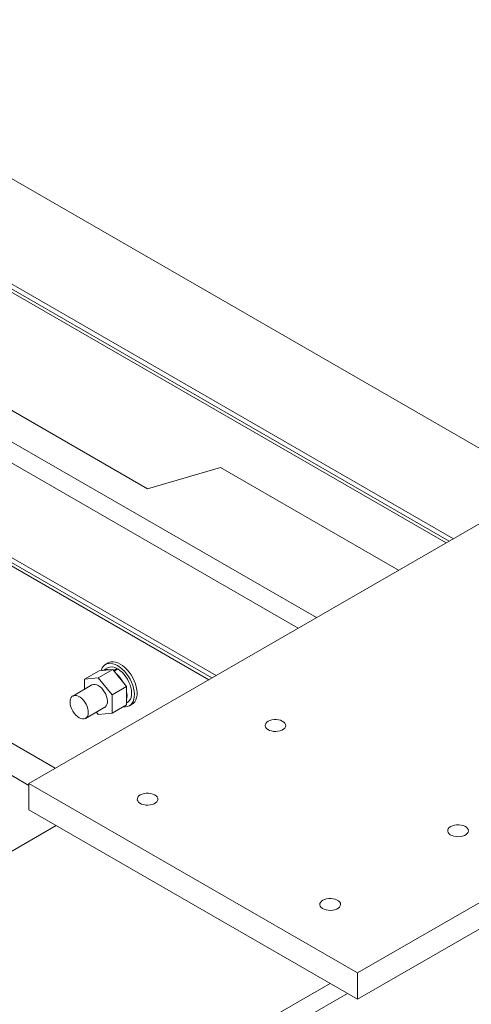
# Model space of a CAD drawing. Header units: millimetres. Extents: x 525 to 29324, y 175 to 20618.
# Tile 530 of 588: x 25967 to 26317, y 15710 to 16474. Entities that reach past the tile are written whole.
import ezdxf

# ---------------------------------------------------------------- set-up
doc = ezdxf.new("R2010")
doc.units = ezdxf.units.MM
doc.linetypes.add('SLD-Continua', pattern=[0])

msp = doc.modelspace()

# ---------------------------------------------------------------- linework, layer by layer
at = {"color": 7, "linetype": 'SLD-Continua', "lineweight": 18, "ltscale": 35}
for p, q in [((26373.78, 16112.09), (24340.86, 17285.38)), ((26373.78, 16112.09), (24340.86, 17285.38)), ((26373.78, 16112.09), (24340.86, 17285.38)), ((26373.78, 16112.09), (24340.86, 17285.38)), ((26373.78, 16112.09), (24340.86, 17285.38)), ((24271.61, 17237.25), (26297.46, 16068.04)), ((24271.61, 17237.25), (26297.46, 16068.04)), ((24271.61, 17237.25), (26297.46, 16068.04)), ((24271.61, 17237.25), (26297.46, 16068.04)), ((24271.61, 17237.25), (26297.46, 16068.04)), ((26299.81, 16069.4), (24273.95, 17238.61)), ((26299.81, 16069.4), (24273.95, 17238.61)), ((26299.81, 16069.4), (24273.95, 17238.61)), ((26299.81, 16069.4), (24273.95, 17238.61)), ((26299.81, 16069.4), (24273.95, 17238.61)), ((26303.07, 16071.28), (24277.22, 17240.49)), ((26303.07, 16071.28), (24277.22, 17240.49)), ((26303.07, 16071.28), (24277.22, 17240.49)), ((26303.07, 16071.28), (24277.22, 17240.49)), ((26303.07, 16071.28), (24277.22, 17240.49)), ((24171.15, 17179.28), (26197, 16010.06)), ((24171.15, 17179.28), (26197, 16010.06)), ((24171.15, 17179.28), (26197, 16010.06)), ((24171.15, 17179.28), (26197, 16010.06)), ((24171.15, 17179.28), (26197, 16010.06)), ((26182.86, 16001.9), (24157.01, 17171.11)), ((26182.86, 16001.9), (24157.01, 17171.11)), ((26182.86, 16001.9), (24157.01, 17171.11)), ((26182.86, 16001.9), (24157.01, 17171.11)), ((26182.86, 16001.9), (24157.01, 17171.11)), ((26182.86, 16001.9), (24157.01, 17171.11)), ((26182.86, 16001.9), (24157.01, 17171.11)), ((26182.86, 16001.9), (24157.01, 17171.11)), ((26182.86, 16001.9), (24157.01, 17171.11)), ((24093.37, 17134.38), (26119.22, 15965.17)), ((24093.37, 17134.38), (26119.22, 15965.17)), ((24093.37, 17134.38), (26119.22, 15965.17)), ((24093.37, 17134.38), (26119.22, 15965.17)), ((24093.37, 17134.38), (26119.22, 15965.17)), ((24093.37, 17134.38), (26119.22, 15965.17)), ((24093.37, 17134.38), (26119.22, 15965.17)), ((24093.37, 17134.38), (26119.22, 15965.17)), ((24093.37, 17134.38), (26119.22, 15965.17)), ((25847, 16236.56), (26066.2, 16110.04)), ((25847, 16236.56), (26066.2, 16110.04)), ((25847, 16236.56), (26066.2, 16110.04)), ((25847, 16236.56), (26066.2, 16110.04)), ((25847, 16236.56), (26066.2, 16110.04)), ((25716.18, 16194.02), (26115.96, 15963.29)), ((25716.18, 16194.02), (26115.96, 15963.29)), ((25716.18, 16194.02), (26115.96, 15963.29)), ((25716.18, 16194.02), (26115.96, 15963.29)), ((25716.18, 16194.02), (26115.96, 15963.29)), ((25716.18, 16194.02), (26115.96, 15963.29)), ((25716.18, 16194.02), (26115.96, 15963.29)), ((25716.18, 16194.02), (26115.96, 15963.29)), ((25716.18, 16194.02), (26115.96, 15963.29)), ((25716.18, 16191.31), (26113.61, 15961.94)), ((25716.18, 16191.31), (26113.61, 15961.94)), ((25716.18, 16191.31), (26113.61, 15961.94)), ((25716.18, 16191.31), (26113.61, 15961.94)), ((25716.18, 16191.31), (26113.61, 15961.94)), ((25716.18, 16191.31), (26113.61, 15961.94)), ((25716.18, 16191.31), (26113.61, 15961.94)), ((25716.18, 16191.31), (26113.61, 15961.94)), ((25716.18, 16191.31), (26113.61, 15961.94)), ((26066.2, 16110.04), (26122.77, 16126.37)), ((26066.2, 16110.04), (26122.77, 16126.37)), ((26066.2, 16110.04), (26122.77, 16126.37)), ((26066.2, 16110.04), (26122.77, 16126.37)), ((26066.2, 16110.04), (26122.77, 16126.37)), ((26260.64, 16046.79), (26122.77, 16126.37)), ((26260.64, 16046.79), (26122.77, 16126.37)), ((26260.64, 16046.79), (26122.77, 16126.37)), ((26260.64, 16046.79), (26122.77, 16126.37)), ((26260.64, 16046.79), (26122.77, 16126.37)), ((26384.4, 16118.22), (25974.28, 15881.52)), ((26384.4, 16118.22), (25974.28, 15881.52)), ((26384.4, 16118.22), (25974.28, 15881.52)), ((26384.4, 16118.22), (25974.28, 15881.52)), ((26384.4, 16118.22), (25974.28, 15881.52)), ((26384.4, 16118.22), (25974.28, 15881.52)), ((26384.4, 16118.22), (25974.28, 15881.52)), ((26384.4, 16118.22), (25974.28, 15881.52)), ((26384.4, 16118.22), (25974.28, 15881.52)), ((25679.64, 16075.08), (25994.65, 15893.28)), ((25679.64, 16075.08), (25994.65, 15893.28)), ((25679.64, 16075.08), (25994.65, 15893.28)), ((25679.64, 16075.08), (25994.65, 15893.28)), ((25679.64, 16075.08), (25994.65, 15893.28)), ((25679.64, 16075.08), (25994.65, 15893.28)), ((25679.64, 16075.08), (25994.65, 15893.28)), ((25679.64, 16075.08), (25994.65, 15893.28)), ((25679.64, 16075.08), (25994.65, 15893.28)), ((25769.41, 15998.23), (25974.28, 15880)), ((25769.41, 15998.23), (25974.28, 15880)), ((25769.41, 15998.23), (25974.28, 15880)), ((25769.41, 15998.23), (25974.28, 15880)), ((25769.41, 15998.23), (25974.28, 15880)), ((25769.41, 15998.23), (25974.28, 15880)), ((25769.41, 15998.23), (25974.28, 15880)), ((25769.41, 15998.23), (25974.28, 15880)), ((25769.41, 15998.23), (25974.28, 15880)), ((26035.74, 15975), (26033.62, 15973.78)), ((26035.74, 15975), (26033.62, 15973.78)), ((26035.74, 15975), (26033.62, 15973.78)), ((26028.72, 15968.91), (26017.41, 15962.38)), ((26028.72, 15968.91), (26017.41, 15962.38)), ((26028.72, 15968.91), (26017.41, 15962.38)), ((26039.33, 15969.86), (26028.02, 15963.33)), ((26039.33, 15969.86), (26028.02, 15963.33)), ((26039.33, 15969.86), (26028.02, 15963.33)), ((26028.72, 15968.91), (26039.33, 15969.86)), ((26028.72, 15968.91), (26039.33, 15969.86)), ((26028.72, 15968.91), (26039.33, 15969.86)), ((26035.12, 15971.18), (26031.63, 15969.17)), ((26035.12, 15971.18), (26031.63, 15969.17)), ((26035.12, 15971.18), (26031.63, 15969.17)), ((26039.33, 15969.86), (26049.94, 15956.67)), ((26039.33, 15969.86), (26049.94, 15956.67)), ((26039.33, 15969.86), (26049.94, 15956.67)), ((26042.58, 15970.57), (26039.97, 15969.07)), ((26042.58, 15970.57), (26039.97, 15969.07)), ((26042.58, 15970.57), (26039.97, 15969.07)), ((26043.15, 15970.25), (26040.33, 15968.62)), ((26043.15, 15970.25), (26040.33, 15968.62)), ((26043.15, 15970.25), (26040.33, 15968.62)), ((26042.58, 15970.57), (26042.58, 15969.92)), ((26042.58, 15970.57), (26042.58, 15969.92)), ((26042.58, 15970.57), (26042.58, 15969.92)), ((26228.83, 15734.6), (26638.96, 15971.3)), ((26228.83, 15734.6), (26638.96, 15971.3)), ((26228.83, 15734.6), (26638.96, 15971.3)), ((26228.83, 15734.6), (26638.96, 15971.3)), ((26228.83, 15734.6), (26638.96, 15971.3)), ((26228.83, 15734.6), (26638.96, 15971.3)), ((26228.83, 15734.6), (26638.96, 15971.3)), ((26228.83, 15734.6), (26638.96, 15971.3)), ((26228.83, 15734.6), (26638.96, 15971.3)), ((26017.41, 15962.38), (26028.02, 15963.33)), ((26017.41, 15962.38), (26028.02, 15963.33)), ((26017.41, 15962.38), (26028.02, 15963.33)), ((26017.41, 15954.61), (26017.41, 15962.38)), ((26017.41, 15954.61), (26017.41, 15962.38)), ((26017.41, 15954.61), (26017.41, 15962.38)), ((26028.02, 15963.33), (26038.62, 15950.14)), ((26028.02, 15963.33), (26038.62, 15950.14)), ((26028.02, 15963.33), (26038.62, 15950.14)), ((26023.02, 15957.85), (26008.17, 15949.28)), ((26023.02, 15957.85), (26008.17, 15949.28)), ((26023.02, 15957.85), (26008.17, 15949.28)), ((26049.94, 15956.67), (26038.62, 15950.14)), ((26049.94, 15956.67), (26038.62, 15950.14)), ((26049.94, 15956.67), (26038.62, 15950.14)), ((26049.94, 15956.67), (26049.94, 15942.52)), ((26049.94, 15956.67), (26049.94, 15942.52)), ((26049.94, 15956.67), (26049.94, 15942.52)), ((26228.83, 15714.18), (26638.96, 15950.88)), ((26228.83, 15714.18), (26638.96, 15950.88)), ((26228.83, 15714.18), (26638.96, 15950.88)), ((26228.83, 15714.18), (26638.96, 15950.88)), ((26228.83, 15714.18), (26638.96, 15950.88)), ((26228.83, 15714.18), (26638.96, 15950.88)), ((26228.83, 15714.18), (26638.96, 15950.88)), ((26228.83, 15714.18), (26638.96, 15950.88)), ((26228.83, 15714.18), (26638.96, 15950.88)), ((26038.62, 15950.14), (26038.62, 15935.99)), ((26038.62, 15950.14), (26038.62, 15935.99)), ((26038.62, 15950.14), (26038.62, 15935.99)), ((26049.94, 15943.94), (26050.61, 15944.33)), ((26049.94, 15943.94), (26050.61, 15944.33)), ((26049.94, 15943.94), (26050.61, 15944.33)), ((26018.17, 15931.96), (26033.01, 15940.53)), ((26018.17, 15931.96), (26033.01, 15940.53)), ((26018.17, 15931.96), (26033.01, 15940.53)), ((26028.02, 15935.04), (26026.59, 15936.82)), ((26028.02, 15935.04), (26026.59, 15936.82)), ((26028.02, 15935.04), (26026.59, 15936.82)), ((26038.62, 15935.99), (26028.02, 15935.04)), ((26038.62, 15935.99), (26028.02, 15935.04)), ((26038.62, 15935.99), (26028.02, 15935.04)), ((26049.94, 15942.52), (26038.62, 15935.99)), ((26049.94, 15942.52), (26038.62, 15935.99)), ((26049.94, 15942.52), (26038.62, 15935.99)), ((26052.11, 15941.73), (26054.23, 15942.96)), ((26052.11, 15941.73), (26054.23, 15942.96)), ((26052.11, 15941.73), (26054.23, 15942.96)), ((25974.28, 15881.52), (25974.28, 15861.1)), ((25974.28, 15881.52), (26228.83, 15734.6)), ((25974.28, 15881.52), (25974.28, 15861.1)), ((25974.28, 15881.52), (26228.83, 15734.6)), ((25974.28, 15881.52), (25974.28, 15861.1)), ((25974.28, 15881.52), (26228.83, 15734.6)), ((25974.28, 15881.52), (25974.28, 15861.1)), ((25974.28, 15881.52), (26228.83, 15734.6)), ((25974.28, 15881.52), (25974.28, 15861.1)), ((25974.28, 15881.52), (26228.83, 15734.6)), ((25974.28, 15881.52), (25974.28, 15861.1)), ((25974.28, 15881.52), (26228.83, 15734.6)), ((25974.28, 15881.52), (25974.28, 15861.1)), ((25974.28, 15881.52), (26228.83, 15734.6)), ((25974.28, 15881.52), (25974.28, 15861.1)), ((25974.28, 15881.52), (26228.83, 15734.6)), ((25974.28, 15881.52), (25974.28, 15861.1)), ((25974.28, 15881.52), (26228.83, 15734.6)), ((25974.28, 15861.1), (26228.83, 15714.18)), ((25974.28, 15861.1), (26228.83, 15714.18)), ((25974.28, 15861.1), (26228.83, 15714.18)), ((25974.28, 15861.1), (26228.83, 15714.18)), ((25974.28, 15861.1), (26228.83, 15714.18)), ((25974.28, 15861.1), (26228.83, 15714.18)), ((25974.28, 15861.1), (26228.83, 15714.18)), ((25974.28, 15861.1), (26228.83, 15714.18)), ((25974.28, 15861.1), (26228.83, 15714.18)), ((25652.55, 15650.93), (25995.49, 15848.86)), ((25652.55, 15650.93), (25995.49, 15848.86)), ((25652.55, 15650.93), (25995.49, 15848.86)), ((25652.55, 15650.93), (25995.49, 15848.86)), ((25652.55, 15650.93), (25995.49, 15848.86)), ((25652.55, 15650.93), (25995.49, 15848.86)), ((25652.55, 15650.93), (25995.49, 15848.86)), ((25652.55, 15650.93), (25995.49, 15848.86)), ((25652.55, 15650.93), (25995.49, 15848.86)), ((26228.83, 15734.6), (26228.83, 15714.18)), ((26228.83, 15734.6), (26228.83, 15714.18)), ((26228.83, 15734.6), (26228.83, 15714.18)), ((26228.83, 15734.6), (26228.83, 15714.18)), ((26228.83, 15734.6), (26228.83, 15714.18)), ((26228.83, 15734.6), (26228.83, 15714.18)), ((26228.83, 15734.6), (26228.83, 15714.18)), ((26228.83, 15734.6), (26228.83, 15714.18)), ((26228.83, 15734.6), (26228.83, 15714.18)), ((25839.93, 15514.21), (26207.62, 15726.43)), ((25839.93, 15514.21), (26207.62, 15726.43)), ((25839.93, 15514.21), (26207.62, 15726.43)), ((25839.93, 15514.21), (26207.62, 15726.43)), ((25839.93, 15514.21), (26207.62, 15726.43)), ((25839.93, 15514.21), (26207.62, 15726.43)), ((25839.93, 15514.21), (26207.62, 15726.43)), ((25839.93, 15514.21), (26207.62, 15726.43)), ((25839.93, 15514.21), (26207.62, 15726.43)), ((25853.37, 15506.46), (26221.06, 15718.67)), ((25853.37, 15506.46), (26221.06, 15718.67)), ((25853.37, 15506.46), (26221.06, 15718.67)), ((25853.37, 15506.46), (26221.06, 15718.67)), ((25853.37, 15506.46), (26221.06, 15718.67)), ((25853.37, 15506.46), (26221.06, 15718.67)), ((25853.37, 15506.46), (26221.06, 15718.67)), ((25853.37, 15506.46), (26221.06, 15718.67)), ((25853.37, 15506.46), (26221.06, 15718.67))]:
    msp.add_line(p, q, dxfattribs=at)
at = {"color": 7, "linetype": 'SLD-Continua', "lineweight": 18, "ltscale": 35, "flags": 128}
for points in [[(26042.87, 15972.86), (26041.04, 15973.77), (26039.26, 15974.36), (26037.54, 15974.63), (26035.93, 15974.57), (26034.46, 15974.18), (26033.14, 15973.48), (26032.02, 15972.46), (26031.11, 15971.17), (26030.42, 15969.61), (26030.25, 15969.05), (26030.42, 15969.61), (26031.11, 15971.17), (26032.02, 15972.46), (26033.14, 15973.48), (26034.46, 15974.18), (26035.93, 15974.57), (26037.54, 15974.63), (26039.26, 15974.36), (26041.04, 15973.77), (26042.87, 15972.86), (26044.69, 15971.67), (26046.47, 15970.2), (26048.19, 15968.49), (26049.8, 15966.57), (26051.27, 15964.48), (26052.59, 15962.26), (26053.71, 15959.95), (26054.62, 15957.59), (26055.31, 15955.25), (26055.75, 15952.95), (26055.94, 15950.74), (26055.87, 15948.67), (26055.56, 15946.78), (26054.99, 15945.1), (26054.19, 15943.66), (26053.17, 15942.51), (26051.95, 15941.64), (26050.55, 15941.1), (26049.01, 15940.87), (26047.34, 15940.98), (26047.28, 15940.99)], [(26030.25, 15969.05), (26030.42, 15969.61), (26031.11, 15971.17), (26032.02, 15972.46), (26033.14, 15973.48), (26034.46, 15974.18), (26035.93, 15974.57), (26037.54, 15974.63), (26039.26, 15974.36), (26041.04, 15973.77), (26042.87, 15972.86)], [(26044.99, 15974.09), (26043.17, 15974.99), (26041.38, 15975.58), (26039.67, 15975.85), (26038.05, 15975.79), (26036.58, 15975.41), (26035.74, 15975), (26036.58, 15975.41), (26038.05, 15975.79), (26039.67, 15975.85), (26041.38, 15975.58), (26043.17, 15974.99), (26044.99, 15974.09), (26046.81, 15972.89), (26048.59, 15971.42), (26050.31, 15969.71), (26051.92, 15967.79), (26053.39, 15965.7), (26054.71, 15963.48), (26055.83, 15961.17), (26056.74, 15958.82), (26057.43, 15956.47), (26057.87, 15954.17), (26058.06, 15951.96), (26058, 15949.89), (26057.68, 15948), (26057.12, 15946.32), (26056.32, 15944.89), (26055.29, 15943.73), (26054.23, 15942.96)], [(26035.74, 15975), (26036.58, 15975.41), (26038.05, 15975.79), (26039.67, 15975.85), (26041.38, 15975.58), (26043.17, 15974.99), (26044.99, 15974.09)], [(26044.99, 15974.09), (26046.81, 15972.89), (26048.59, 15971.42), (26050.31, 15969.71), (26051.92, 15967.79), (26053.39, 15965.7), (26054.71, 15963.48), (26055.83, 15961.17), (26056.74, 15958.82), (26057.43, 15956.47), (26057.87, 15954.17), (26058.06, 15951.96), (26058, 15949.89), (26057.68, 15948), (26057.12, 15946.32), (26056.32, 15944.89), (26055.29, 15943.73), (26054.23, 15942.96)], [(26044.99, 15974.09), (26046.81, 15972.89), (26048.59, 15971.42), (26050.31, 15969.71), (26051.92, 15967.79), (26053.39, 15965.7), (26054.71, 15963.48), (26055.83, 15961.17), (26056.74, 15958.82), (26057.43, 15956.47), (26057.87, 15954.17), (26058.06, 15951.96), (26058, 15949.89), (26057.68, 15948), (26057.12, 15946.32), (26056.32, 15944.89), (26055.29, 15943.73), (26054.23, 15942.96)], [(26042.87, 15972.86), (26044.69, 15971.67), (26046.47, 15970.2), (26048.19, 15968.49), (26049.8, 15966.57), (26051.27, 15964.48), (26052.59, 15962.26), (26053.71, 15959.95), (26054.62, 15957.59), (26055.31, 15955.25), (26055.75, 15952.95), (26055.94, 15950.74), (26055.87, 15948.67), (26055.56, 15946.78), (26054.99, 15945.1), (26054.19, 15943.66), (26053.17, 15942.51), (26051.95, 15941.64), (26050.55, 15941.1), (26049.01, 15940.87), (26047.34, 15940.98), (26047.28, 15940.99)], [(26042.87, 15972.86), (26044.69, 15971.67), (26046.47, 15970.2), (26048.19, 15968.49), (26049.8, 15966.57), (26051.27, 15964.48), (26052.59, 15962.26), (26053.71, 15959.95), (26054.62, 15957.59), (26055.31, 15955.25), (26055.75, 15952.95), (26055.94, 15950.74), (26055.87, 15948.67), (26055.56, 15946.78), (26054.99, 15945.1), (26054.19, 15943.66), (26053.17, 15942.51), (26051.95, 15941.64), (26050.55, 15941.1), (26049.01, 15940.87), (26047.34, 15940.98), (26047.28, 15940.99)], [(26043.15, 15970.25), (26044.8, 15969.1), (26046.41, 15967.68), (26047.94, 15966.04), (26049.36, 15964.21), (26050.62, 15962.23), (26051.7, 15960.15), (26052.58, 15958.01), (26053.24, 15955.86), (26053.65, 15953.76), (26053.82, 15951.75), (26053.74, 15949.88), (26053.4, 15948.19), (26052.82, 15946.72), (26052.02, 15945.51), (26051, 15944.58), (26050.61, 15944.33)], [(26043.15, 15970.25), (26044.8, 15969.1), (26046.41, 15967.68), (26047.94, 15966.04), (26049.36, 15964.21), (26050.62, 15962.23), (26051.7, 15960.15), (26052.58, 15958.01), (26053.24, 15955.86), (26053.65, 15953.76), (26053.82, 15951.75), (26053.74, 15949.88), (26053.4, 15948.19), (26052.82, 15946.72), (26052.02, 15945.51), (26051, 15944.58), (26050.61, 15944.33)], [(26043.15, 15970.25), (26044.8, 15969.1), (26046.41, 15967.68), (26047.94, 15966.04), (26049.36, 15964.21), (26050.62, 15962.23), (26051.7, 15960.15), (26052.58, 15958.01), (26053.24, 15955.86), (26053.65, 15953.76), (26053.82, 15951.75), (26053.74, 15949.88), (26053.4, 15948.19), (26052.82, 15946.72), (26052.02, 15945.51), (26051, 15944.58), (26050.61, 15944.33)], [(26028.02, 15957.35), (26029.35, 15956.43), (26030.64, 15955.25), (26031.84, 15953.85), (26032.9, 15952.28), (26033.78, 15950.6), (26034.45, 15948.87), (26034.89, 15947.15), (26035.08, 15945.5), (26035.01, 15943.99), (26034.7, 15942.66), (26034.14, 15941.57), (26033.36, 15940.75), (26033.01, 15940.53)], [(26028.02, 15957.35), (26029.35, 15956.43), (26030.64, 15955.25), (26031.84, 15953.85), (26032.9, 15952.28), (26033.78, 15950.6), (26034.45, 15948.87), (26034.89, 15947.15), (26035.08, 15945.5), (26035.01, 15943.99), (26034.7, 15942.66), (26034.14, 15941.57), (26033.36, 15940.75), (26033.01, 15940.53)], [(26028.02, 15957.35), (26029.35, 15956.43), (26030.64, 15955.25), (26031.84, 15953.85), (26032.9, 15952.28), (26033.78, 15950.6), (26034.45, 15948.87), (26034.89, 15947.15), (26035.08, 15945.5), (26035.01, 15943.99), (26034.7, 15942.66), (26034.14, 15941.57), (26033.36, 15940.75), (26033.01, 15940.53)], [(26013.17, 15932.45), (26014.5, 15931.83), (26015.79, 15931.52), (26016.99, 15931.54), (26018.05, 15931.89), (26018.93, 15932.56), (26019.6, 15933.51), (26020.04, 15934.73), (26020.23, 15936.15), (26020.17, 15937.74), (26019.85, 15939.43), (26019.29, 15941.17), (26018.51, 15942.88), (26017.54, 15944.51), (26016.41, 15946.01), (26015.16, 15947.3), (26013.84, 15948.36), (26012.49, 15949.13), (26011.17, 15949.6), (26009.93, 15949.75), (26008.8, 15949.56), (26007.82, 15949.05), (26007.04, 15948.23), (26006.48, 15947.14), (26006.17, 15945.82), (26006.1, 15944.3), (26006.29, 15942.66), (26006.73, 15940.94), (26007.41, 15939.2), (26008.29, 15937.52), (26009.34, 15935.95), (26010.54, 15934.55), (26011.83, 15933.37), (26013.17, 15932.45)], [(26013.17, 15932.45), (26014.5, 15931.83), (26015.79, 15931.52), (26016.99, 15931.54), (26018.05, 15931.89), (26018.93, 15932.56), (26019.6, 15933.51), (26020.04, 15934.73), (26020.23, 15936.15), (26020.17, 15937.74), (26019.85, 15939.43), (26019.29, 15941.17), (26018.51, 15942.88), (26017.54, 15944.51), (26016.41, 15946.01), (26015.16, 15947.3), (26013.84, 15948.36), (26012.49, 15949.13), (26011.17, 15949.6), (26009.93, 15949.75), (26008.8, 15949.56), (26007.82, 15949.05), (26007.04, 15948.23), (26006.48, 15947.14), (26006.17, 15945.82), (26006.1, 15944.3), (26006.29, 15942.66), (26006.73, 15940.94), (26007.41, 15939.2), (26008.29, 15937.52), (26009.34, 15935.95), (26010.54, 15934.55), (26011.83, 15933.37), (26013.17, 15932.45)], [(26013.17, 15932.45), (26014.5, 15931.83), (26015.79, 15931.52), (26016.99, 15931.54), (26018.05, 15931.89), (26018.93, 15932.56), (26019.6, 15933.51), (26020.04, 15934.73), (26020.23, 15936.15), (26020.17, 15937.74), (26019.85, 15939.43), (26019.29, 15941.17), (26018.51, 15942.88), (26017.54, 15944.51), (26016.41, 15946.01), (26015.16, 15947.3), (26013.84, 15948.36), (26012.49, 15949.13), (26011.17, 15949.6), (26009.93, 15949.75), (26008.8, 15949.56), (26007.82, 15949.05), (26007.04, 15948.23), (26006.48, 15947.14), (26006.17, 15945.82), (26006.1, 15944.3), (26006.29, 15942.66), (26006.73, 15940.94), (26007.41, 15939.2), (26008.29, 15937.52), (26009.34, 15935.95), (26010.54, 15934.55), (26011.83, 15933.37), (26013.17, 15932.45)], [(26159.54, 15929.67), (26158.45, 15928.9), (26157.69, 15928), (26157.27, 15927.03), (26157.22, 15926.03), (26157.55, 15925.05), (26158.23, 15924.14), (26159.24, 15923.33), (26160.53, 15922.66), (26162.03, 15922.17), (26163.69, 15921.87), (26165.41, 15921.79), (26167.13, 15921.93), (26168.75, 15922.27), (26170.21, 15922.81), (26171.43, 15923.52), (26172.36, 15924.36), (26172.96, 15925.29), (26173.19, 15926.28), (26173.05, 15927.28), (26172.54, 15928.23), (26171.69, 15929.1), (26170.54, 15929.85), (26169.13, 15930.43), (26167.54, 15930.82), (26165.84, 15931.01), (26164.11, 15930.98), (26162.44, 15930.74), (26160.89, 15930.3), (26159.54, 15929.67)], [(26159.54, 15929.67), (26158.45, 15928.9), (26157.69, 15928), (26157.27, 15927.03), (26157.22, 15926.03), (26157.55, 15925.05), (26158.23, 15924.14), (26159.24, 15923.33), (26160.53, 15922.66), (26162.03, 15922.17), (26163.69, 15921.87), (26165.41, 15921.79), (26167.13, 15921.93), (26168.75, 15922.27), (26170.21, 15922.81), (26171.43, 15923.52), (26172.36, 15924.36), (26172.96, 15925.29), (26173.19, 15926.28), (26173.05, 15927.28), (26172.54, 15928.23), (26171.69, 15929.1), (26170.54, 15929.85), (26169.13, 15930.43), (26167.54, 15930.82), (26165.84, 15931.01), (26164.11, 15930.98), (26162.44, 15930.74), (26160.89, 15930.3), (26159.54, 15929.67)], [(26159.54, 15929.67), (26158.45, 15928.9), (26157.69, 15928), (26157.27, 15927.03), (26157.22, 15926.03), (26157.55, 15925.05), (26158.23, 15924.14), (26159.24, 15923.33), (26160.53, 15922.66), (26162.03, 15922.17), (26163.69, 15921.87), (26165.41, 15921.79), (26167.13, 15921.93), (26168.75, 15922.27), (26170.21, 15922.81), (26171.43, 15923.52), (26172.36, 15924.36), (26172.96, 15925.29), (26173.19, 15926.28), (26173.05, 15927.28), (26172.54, 15928.23), (26171.69, 15929.1), (26170.54, 15929.85), (26169.13, 15930.43), (26167.54, 15930.82), (26165.84, 15931.01), (26164.11, 15930.98), (26162.44, 15930.74), (26160.89, 15930.3), (26159.54, 15929.67)], [(26159.54, 15929.67), (26158.45, 15928.9), (26157.69, 15928), (26157.27, 15927.03), (26157.22, 15926.03), (26157.55, 15925.05), (26158.23, 15924.14), (26159.24, 15923.33), (26160.53, 15922.66), (26162.03, 15922.17), (26163.69, 15921.87), (26165.41, 15921.79), (26167.13, 15921.93), (26168.75, 15922.27), (26170.21, 15922.81), (26171.43, 15923.52), (26172.36, 15924.36), (26172.96, 15925.29), (26173.19, 15926.28), (26173.05, 15927.28), (26172.54, 15928.23), (26171.69, 15929.1), (26170.54, 15929.85), (26169.13, 15930.43), (26167.54, 15930.82), (26165.84, 15931.01), (26164.11, 15930.98), (26162.44, 15930.74), (26160.89, 15930.3), (26159.54, 15929.67)], [(26159.54, 15929.67), (26158.45, 15928.9), (26157.69, 15928), (26157.27, 15927.03), (26157.22, 15926.03), (26157.55, 15925.05), (26158.23, 15924.14), (26159.24, 15923.33), (26160.53, 15922.66), (26162.03, 15922.17), (26163.69, 15921.87), (26165.41, 15921.79), (26167.13, 15921.93), (26168.75, 15922.27), (26170.21, 15922.81), (26171.43, 15923.52), (26172.36, 15924.36), (26172.96, 15925.29), (26173.19, 15926.28), (26173.05, 15927.28), (26172.54, 15928.23), (26171.69, 15929.1), (26170.54, 15929.85), (26169.13, 15930.43), (26167.54, 15930.82), (26165.84, 15931.01), (26164.11, 15930.98), (26162.44, 15930.74), (26160.89, 15930.3), (26159.54, 15929.67)], [(26159.54, 15929.67), (26158.45, 15928.9), (26157.69, 15928), (26157.27, 15927.03), (26157.22, 15926.03), (26157.55, 15925.05), (26158.23, 15924.14), (26159.24, 15923.33), (26160.53, 15922.66), (26162.03, 15922.17), (26163.69, 15921.87), (26165.41, 15921.79), (26167.13, 15921.93), (26168.75, 15922.27), (26170.21, 15922.81), (26171.43, 15923.52), (26172.36, 15924.36), (26172.96, 15925.29), (26173.19, 15926.28), (26173.05, 15927.28), (26172.54, 15928.23), (26171.69, 15929.1), (26170.54, 15929.85), (26169.13, 15930.43), (26167.54, 15930.82), (26165.84, 15931.01), (26164.11, 15930.98), (26162.44, 15930.74), (26160.89, 15930.3), (26159.54, 15929.67)], [(26159.54, 15929.67), (26158.45, 15928.9), (26157.69, 15928), (26157.27, 15927.03), (26157.22, 15926.03), (26157.55, 15925.05), (26158.23, 15924.14), (26159.24, 15923.33), (26160.53, 15922.66), (26162.03, 15922.17), (26163.69, 15921.87), (26165.41, 15921.79), (26167.13, 15921.93), (26168.75, 15922.27), (26170.21, 15922.81), (26171.43, 15923.52), (26172.36, 15924.36), (26172.96, 15925.29), (26173.19, 15926.28), (26173.05, 15927.28), (26172.54, 15928.23), (26171.69, 15929.1), (26170.54, 15929.85), (26169.13, 15930.43), (26167.54, 15930.82), (26165.84, 15931.01), (26164.11, 15930.98), (26162.44, 15930.74), (26160.89, 15930.3), (26159.54, 15929.67)], [(26159.54, 15929.67), (26158.45, 15928.9), (26157.69, 15928), (26157.27, 15927.03), (26157.22, 15926.03), (26157.55, 15925.05), (26158.23, 15924.14), (26159.24, 15923.33), (26160.53, 15922.66), (26162.03, 15922.17), (26163.69, 15921.87), (26165.41, 15921.79), (26167.13, 15921.93), (26168.75, 15922.27), (26170.21, 15922.81), (26171.43, 15923.52), (26172.36, 15924.36), (26172.96, 15925.29), (26173.19, 15926.28), (26173.05, 15927.28), (26172.54, 15928.23), (26171.69, 15929.1), (26170.54, 15929.85), (26169.13, 15930.43), (26167.54, 15930.82), (26165.84, 15931.01), (26164.11, 15930.98), (26162.44, 15930.74), (26160.89, 15930.3), (26159.54, 15929.67)], [(26159.54, 15929.67), (26158.45, 15928.9), (26157.69, 15928), (26157.27, 15927.03), (26157.22, 15926.03), (26157.55, 15925.05), (26158.23, 15924.14), (26159.24, 15923.33), (26160.53, 15922.66), (26162.03, 15922.17), (26163.69, 15921.87), (26165.41, 15921.79), (26167.13, 15921.93), (26168.75, 15922.27), (26170.21, 15922.81), (26171.43, 15923.52), (26172.36, 15924.36), (26172.96, 15925.29), (26173.19, 15926.28), (26173.05, 15927.28), (26172.54, 15928.23), (26171.69, 15929.1), (26170.54, 15929.85), (26169.13, 15930.43), (26167.54, 15930.82), (26165.84, 15931.01), (26164.11, 15930.98), (26162.44, 15930.74), (26160.89, 15930.3), (26159.54, 15929.67)], [(26060.54, 15872.54), (26059.46, 15871.76), (26058.69, 15870.87), (26058.27, 15869.9), (26058.23, 15868.9), (26058.55, 15867.92), (26059.24, 15867), (26060.24, 15866.19), (26061.53, 15865.52), (26063.04, 15865.03), (26064.69, 15864.74), (26066.42, 15864.66), (26068.13, 15864.79), (26069.75, 15865.14), (26071.21, 15865.68), (26072.43, 15866.38), (26073.37, 15867.22), (26073.96, 15868.16), (26074.2, 15869.15), (26074.06, 15870.14), (26073.55, 15871.1), (26072.7, 15871.97), (26071.54, 15872.71), (26070.14, 15873.29), (26068.55, 15873.69), (26066.85, 15873.88), (26065.12, 15873.85), (26063.44, 15873.61), (26061.89, 15873.17), (26060.54, 15872.54)], [(26060.54, 15872.54), (26059.46, 15871.76), (26058.69, 15870.87), (26058.27, 15869.9), (26058.23, 15868.9), (26058.55, 15867.92), (26059.24, 15867), (26060.24, 15866.19), (26061.53, 15865.52), (26063.04, 15865.03), (26064.69, 15864.74), (26066.42, 15864.66), (26068.13, 15864.79), (26069.75, 15865.14), (26071.21, 15865.68), (26072.43, 15866.38), (26073.37, 15867.22), (26073.96, 15868.16), (26074.2, 15869.15), (26074.06, 15870.14), (26073.55, 15871.1), (26072.7, 15871.97), (26071.54, 15872.71), (26070.14, 15873.29), (26068.55, 15873.69), (26066.85, 15873.88), (26065.12, 15873.85), (26063.44, 15873.61), (26061.89, 15873.17), (26060.54, 15872.54)], [(26060.54, 15872.54), (26059.46, 15871.76), (26058.69, 15870.87), (26058.27, 15869.9), (26058.23, 15868.9), (26058.55, 15867.92), (26059.24, 15867), (26060.24, 15866.19), (26061.53, 15865.52), (26063.04, 15865.03), (26064.69, 15864.74), (26066.42, 15864.66), (26068.13, 15864.79), (26069.75, 15865.14), (26071.21, 15865.68), (26072.43, 15866.38), (26073.37, 15867.22), (26073.96, 15868.16), (26074.2, 15869.15), (26074.06, 15870.14), (26073.55, 15871.1), (26072.7, 15871.97), (26071.54, 15872.71), (26070.14, 15873.29), (26068.55, 15873.69), (26066.85, 15873.88), (26065.12, 15873.85), (26063.44, 15873.61), (26061.89, 15873.17), (26060.54, 15872.54)], [(26060.54, 15872.54), (26059.46, 15871.76), (26058.69, 15870.87), (26058.27, 15869.9), (26058.23, 15868.9), (26058.55, 15867.92), (26059.24, 15867), (26060.24, 15866.19), (26061.53, 15865.52), (26063.04, 15865.03), (26064.69, 15864.74), (26066.42, 15864.66), (26068.13, 15864.79), (26069.75, 15865.14), (26071.21, 15865.68), (26072.43, 15866.38), (26073.37, 15867.22), (26073.96, 15868.16), (26074.2, 15869.15), (26074.06, 15870.14), (26073.55, 15871.1), (26072.7, 15871.97), (26071.54, 15872.71), (26070.14, 15873.29), (26068.55, 15873.69), (26066.85, 15873.88), (26065.12, 15873.85), (26063.44, 15873.61), (26061.89, 15873.17), (26060.54, 15872.54)], [(26060.54, 15872.54), (26059.46, 15871.76), (26058.69, 15870.87), (26058.27, 15869.9), (26058.23, 15868.9), (26058.55, 15867.92), (26059.24, 15867), (26060.24, 15866.19), (26061.53, 15865.52), (26063.04, 15865.03), (26064.69, 15864.74), (26066.42, 15864.66), (26068.13, 15864.79), (26069.75, 15865.14), (26071.21, 15865.68), (26072.43, 15866.38), (26073.37, 15867.22), (26073.96, 15868.16), (26074.2, 15869.15), (26074.06, 15870.14), (26073.55, 15871.1), (26072.7, 15871.97), (26071.54, 15872.71), (26070.14, 15873.29), (26068.55, 15873.69), (26066.85, 15873.88), (26065.12, 15873.85), (26063.44, 15873.61), (26061.89, 15873.17), (26060.54, 15872.54)], [(26060.54, 15872.54), (26059.46, 15871.76), (26058.69, 15870.87), (26058.27, 15869.9), (26058.23, 15868.9), (26058.55, 15867.92), (26059.24, 15867), (26060.24, 15866.19), (26061.53, 15865.52), (26063.04, 15865.03), (26064.69, 15864.74), (26066.42, 15864.66), (26068.13, 15864.79), (26069.75, 15865.14), (26071.21, 15865.68), (26072.43, 15866.38), (26073.37, 15867.22), (26073.96, 15868.16), (26074.2, 15869.15), (26074.06, 15870.14), (26073.55, 15871.1), (26072.7, 15871.97), (26071.54, 15872.71), (26070.14, 15873.29), (26068.55, 15873.69), (26066.85, 15873.88), (26065.12, 15873.85), (26063.44, 15873.61), (26061.89, 15873.17), (26060.54, 15872.54)], [(26060.54, 15872.54), (26059.46, 15871.76), (26058.69, 15870.87), (26058.27, 15869.9), (26058.23, 15868.9), (26058.55, 15867.92), (26059.24, 15867), (26060.24, 15866.19), (26061.53, 15865.52), (26063.04, 15865.03), (26064.69, 15864.74), (26066.42, 15864.66), (26068.13, 15864.79), (26069.75, 15865.14), (26071.21, 15865.68), (26072.43, 15866.38), (26073.37, 15867.22), (26073.96, 15868.16), (26074.2, 15869.15), (26074.06, 15870.14), (26073.55, 15871.1), (26072.7, 15871.97), (26071.54, 15872.71), (26070.14, 15873.29), (26068.55, 15873.69), (26066.85, 15873.88), (26065.12, 15873.85), (26063.44, 15873.61), (26061.89, 15873.17), (26060.54, 15872.54)], [(26060.54, 15872.54), (26059.46, 15871.76), (26058.69, 15870.87), (26058.27, 15869.9), (26058.23, 15868.9), (26058.55, 15867.92), (26059.24, 15867), (26060.24, 15866.19), (26061.53, 15865.52), (26063.04, 15865.03), (26064.69, 15864.74), (26066.42, 15864.66), (26068.13, 15864.79), (26069.75, 15865.14), (26071.21, 15865.68), (26072.43, 15866.38), (26073.37, 15867.22), (26073.96, 15868.16), (26074.2, 15869.15), (26074.06, 15870.14), (26073.55, 15871.1), (26072.7, 15871.97), (26071.54, 15872.71), (26070.14, 15873.29), (26068.55, 15873.69), (26066.85, 15873.88), (26065.12, 15873.85), (26063.44, 15873.61), (26061.89, 15873.17), (26060.54, 15872.54)], [(26060.54, 15872.54), (26059.46, 15871.76), (26058.69, 15870.87), (26058.27, 15869.9), (26058.23, 15868.9), (26058.55, 15867.92), (26059.24, 15867), (26060.24, 15866.19), (26061.53, 15865.52), (26063.04, 15865.03), (26064.69, 15864.74), (26066.42, 15864.66), (26068.13, 15864.79), (26069.75, 15865.14), (26071.21, 15865.68), (26072.43, 15866.38), (26073.37, 15867.22), (26073.96, 15868.16), (26074.2, 15869.15), (26074.06, 15870.14), (26073.55, 15871.1), (26072.7, 15871.97), (26071.54, 15872.71), (26070.14, 15873.29), (26068.55, 15873.69), (26066.85, 15873.88), (26065.12, 15873.85), (26063.44, 15873.61), (26061.89, 15873.17), (26060.54, 15872.54)], [(26300.96, 15848.05), (26299.88, 15847.28), (26299.11, 15846.38), (26298.69, 15845.41), (26298.64, 15844.41), (26298.97, 15843.43), (26299.65, 15842.52), (26300.66, 15841.71), (26301.95, 15841.04), (26303.45, 15840.55), (26305.11, 15840.25), (26306.83, 15840.17), (26308.55, 15840.31), (26310.17, 15840.65), (26311.63, 15841.19), (26312.85, 15841.9), (26313.78, 15842.74), (26314.38, 15843.67), (26314.61, 15844.66), (26314.47, 15845.66), (26313.96, 15846.61), (26313.11, 15847.48), (26311.96, 15848.23), (26310.55, 15848.81), (26308.96, 15849.2), (26307.27, 15849.39), (26305.54, 15849.36), (26303.86, 15849.12), (26302.31, 15848.68), (26300.96, 15848.05)], [(26300.96, 15848.05), (26299.88, 15847.28), (26299.11, 15846.38), (26298.69, 15845.41), (26298.64, 15844.41), (26298.97, 15843.43), (26299.65, 15842.52), (26300.66, 15841.71), (26301.95, 15841.04), (26303.45, 15840.55), (26305.11, 15840.25), (26306.83, 15840.17), (26308.55, 15840.31), (26310.17, 15840.65), (26311.63, 15841.19), (26312.85, 15841.9), (26313.78, 15842.74), (26314.38, 15843.67), (26314.61, 15844.66), (26314.47, 15845.66), (26313.96, 15846.61), (26313.11, 15847.48), (26311.96, 15848.23), (26310.55, 15848.81), (26308.96, 15849.2), (26307.27, 15849.39), (26305.54, 15849.36), (26303.86, 15849.12), (26302.31, 15848.68), (26300.96, 15848.05)], [(26300.96, 15848.05), (26299.88, 15847.28), (26299.11, 15846.38), (26298.69, 15845.41), (26298.64, 15844.41), (26298.97, 15843.43), (26299.65, 15842.52), (26300.66, 15841.71), (26301.95, 15841.04), (26303.45, 15840.55), (26305.11, 15840.25), (26306.83, 15840.17), (26308.55, 15840.31), (26310.17, 15840.65), (26311.63, 15841.19), (26312.85, 15841.9), (26313.78, 15842.74), (26314.38, 15843.67), (26314.61, 15844.66), (26314.47, 15845.66), (26313.96, 15846.61), (26313.11, 15847.48), (26311.96, 15848.23), (26310.55, 15848.81), (26308.96, 15849.2), (26307.27, 15849.39), (26305.54, 15849.36), (26303.86, 15849.12), (26302.31, 15848.68), (26300.96, 15848.05)], [(26300.96, 15848.05), (26299.88, 15847.28), (26299.11, 15846.38), (26298.69, 15845.41), (26298.64, 15844.41), (26298.97, 15843.43), (26299.65, 15842.52), (26300.66, 15841.71), (26301.95, 15841.04), (26303.45, 15840.55), (26305.11, 15840.25), (26306.83, 15840.17), (26308.55, 15840.31), (26310.17, 15840.65), (26311.63, 15841.19), (26312.85, 15841.9), (26313.78, 15842.74), (26314.38, 15843.67), (26314.61, 15844.66), (26314.47, 15845.66), (26313.96, 15846.61), (26313.11, 15847.48), (26311.96, 15848.23), (26310.55, 15848.81), (26308.96, 15849.2), (26307.27, 15849.39), (26305.54, 15849.36), (26303.86, 15849.12), (26302.31, 15848.68), (26300.96, 15848.05)], [(26300.96, 15848.05), (26299.88, 15847.28), (26299.11, 15846.38), (26298.69, 15845.41), (26298.64, 15844.41), (26298.97, 15843.43), (26299.65, 15842.52), (26300.66, 15841.71), (26301.95, 15841.04), (26303.45, 15840.55), (26305.11, 15840.25), (26306.83, 15840.17), (26308.55, 15840.31), (26310.17, 15840.65), (26311.63, 15841.19), (26312.85, 15841.9), (26313.78, 15842.74), (26314.38, 15843.67), (26314.61, 15844.66), (26314.47, 15845.66), (26313.96, 15846.61), (26313.11, 15847.48), (26311.96, 15848.23), (26310.55, 15848.81), (26308.96, 15849.2), (26307.27, 15849.39), (26305.54, 15849.36), (26303.86, 15849.12), (26302.31, 15848.68), (26300.96, 15848.05)], [(26300.96, 15848.05), (26299.88, 15847.28), (26299.11, 15846.38), (26298.69, 15845.41), (26298.64, 15844.41), (26298.97, 15843.43), (26299.65, 15842.52), (26300.66, 15841.71), (26301.95, 15841.04), (26303.45, 15840.55), (26305.11, 15840.25), (26306.83, 15840.17), (26308.55, 15840.31), (26310.17, 15840.65), (26311.63, 15841.19), (26312.85, 15841.9), (26313.78, 15842.74), (26314.38, 15843.67), (26314.61, 15844.66), (26314.47, 15845.66), (26313.96, 15846.61), (26313.11, 15847.48), (26311.96, 15848.23), (26310.55, 15848.81), (26308.96, 15849.2), (26307.27, 15849.39), (26305.54, 15849.36), (26303.86, 15849.12), (26302.31, 15848.68), (26300.96, 15848.05)], [(26300.96, 15848.05), (26299.88, 15847.28), (26299.11, 15846.38), (26298.69, 15845.41), (26298.64, 15844.41), (26298.97, 15843.43), (26299.65, 15842.52), (26300.66, 15841.71), (26301.95, 15841.04), (26303.45, 15840.55), (26305.11, 15840.25), (26306.83, 15840.17), (26308.55, 15840.31), (26310.17, 15840.65), (26311.63, 15841.19), (26312.85, 15841.9), (26313.78, 15842.74), (26314.38, 15843.67), (26314.61, 15844.66), (26314.47, 15845.66), (26313.96, 15846.61), (26313.11, 15847.48), (26311.96, 15848.23), (26310.55, 15848.81), (26308.96, 15849.2), (26307.27, 15849.39), (26305.54, 15849.36), (26303.86, 15849.12), (26302.31, 15848.68), (26300.96, 15848.05)], [(26300.96, 15848.05), (26299.88, 15847.28), (26299.11, 15846.38), (26298.69, 15845.41), (26298.64, 15844.41), (26298.97, 15843.43), (26299.65, 15842.52), (26300.66, 15841.71), (26301.95, 15841.04), (26303.45, 15840.55), (26305.11, 15840.25), (26306.83, 15840.17), (26308.55, 15840.31), (26310.17, 15840.65), (26311.63, 15841.19), (26312.85, 15841.9), (26313.78, 15842.74), (26314.38, 15843.67), (26314.61, 15844.66), (26314.47, 15845.66), (26313.96, 15846.61), (26313.11, 15847.48), (26311.96, 15848.23), (26310.55, 15848.81), (26308.96, 15849.2), (26307.27, 15849.39), (26305.54, 15849.36), (26303.86, 15849.12), (26302.31, 15848.68), (26300.96, 15848.05)], [(26300.96, 15848.05), (26299.88, 15847.28), (26299.11, 15846.38), (26298.69, 15845.41), (26298.64, 15844.41), (26298.97, 15843.43), (26299.65, 15842.52), (26300.66, 15841.71), (26301.95, 15841.04), (26303.45, 15840.55), (26305.11, 15840.25), (26306.83, 15840.17), (26308.55, 15840.31), (26310.17, 15840.65), (26311.63, 15841.19), (26312.85, 15841.9), (26313.78, 15842.74), (26314.38, 15843.67), (26314.61, 15844.66), (26314.47, 15845.66), (26313.96, 15846.61), (26313.11, 15847.48), (26311.96, 15848.23), (26310.55, 15848.81), (26308.96, 15849.2), (26307.27, 15849.39), (26305.54, 15849.36), (26303.86, 15849.12), (26302.31, 15848.68), (26300.96, 15848.05)], [(26201.96, 15790.92), (26200.88, 15790.14), (26200.11, 15789.25), (26199.69, 15788.28), (26199.65, 15787.28), (26199.97, 15786.3), (26200.66, 15785.38), (26201.67, 15784.57), (26202.95, 15783.9), (26204.46, 15783.41), (26206.11, 15783.12), (26207.84, 15783.04), (26209.55, 15783.17), (26211.18, 15783.52), (26212.63, 15784.06), (26213.86, 15784.76), (26214.79, 15785.6), (26215.38, 15786.54), (26215.62, 15787.53), (26215.48, 15788.52), (26214.97, 15789.48), (26214.12, 15790.35), (26212.96, 15791.09), (26211.56, 15791.67), (26209.97, 15792.07), (26208.27, 15792.26), (26206.54, 15792.23), (26204.86, 15791.99), (26203.31, 15791.54), (26201.96, 15790.92)], [(26201.96, 15790.92), (26200.88, 15790.14), (26200.11, 15789.25), (26199.69, 15788.28), (26199.65, 15787.28), (26199.97, 15786.3), (26200.66, 15785.38), (26201.67, 15784.57), (26202.95, 15783.9), (26204.46, 15783.41), (26206.11, 15783.12), (26207.84, 15783.04), (26209.55, 15783.17), (26211.18, 15783.52), (26212.63, 15784.06), (26213.86, 15784.76), (26214.79, 15785.6), (26215.38, 15786.54), (26215.62, 15787.53), (26215.48, 15788.52), (26214.97, 15789.48), (26214.12, 15790.35), (26212.96, 15791.09), (26211.56, 15791.67), (26209.97, 15792.07), (26208.27, 15792.26), (26206.54, 15792.23), (26204.86, 15791.99), (26203.31, 15791.54), (26201.96, 15790.92)], [(26201.96, 15790.92), (26200.88, 15790.14), (26200.11, 15789.25), (26199.69, 15788.28), (26199.65, 15787.28), (26199.97, 15786.3), (26200.66, 15785.38), (26201.67, 15784.57), (26202.95, 15783.9), (26204.46, 15783.41), (26206.11, 15783.12), (26207.84, 15783.04), (26209.55, 15783.17), (26211.18, 15783.52), (26212.63, 15784.06), (26213.86, 15784.76), (26214.79, 15785.6), (26215.38, 15786.54), (26215.62, 15787.53), (26215.48, 15788.52), (26214.97, 15789.48), (26214.12, 15790.35), (26212.96, 15791.09), (26211.56, 15791.67), (26209.97, 15792.07), (26208.27, 15792.26), (26206.54, 15792.23), (26204.86, 15791.99), (26203.31, 15791.54), (26201.96, 15790.92)], [(26201.96, 15790.92), (26200.88, 15790.14), (26200.11, 15789.25), (26199.69, 15788.28), (26199.65, 15787.28), (26199.97, 15786.3), (26200.66, 15785.38), (26201.67, 15784.57), (26202.95, 15783.9), (26204.46, 15783.41), (26206.11, 15783.12), (26207.84, 15783.04), (26209.55, 15783.17), (26211.18, 15783.52), (26212.63, 15784.06), (26213.86, 15784.76), (26214.79, 15785.6), (26215.38, 15786.54), (26215.62, 15787.53), (26215.48, 15788.52), (26214.97, 15789.48), (26214.12, 15790.35), (26212.96, 15791.09), (26211.56, 15791.67), (26209.97, 15792.07), (26208.27, 15792.26), (26206.54, 15792.23), (26204.86, 15791.99), (26203.31, 15791.54), (26201.96, 15790.92)], [(26201.96, 15790.92), (26200.88, 15790.14), (26200.11, 15789.25), (26199.69, 15788.28), (26199.65, 15787.28), (26199.97, 15786.3), (26200.66, 15785.38), (26201.67, 15784.57), (26202.95, 15783.9), (26204.46, 15783.41), (26206.11, 15783.12), (26207.84, 15783.04), (26209.55, 15783.17), (26211.18, 15783.52), (26212.63, 15784.06), (26213.86, 15784.76), (26214.79, 15785.6), (26215.38, 15786.54), (26215.62, 15787.53), (26215.48, 15788.52), (26214.97, 15789.48), (26214.12, 15790.35), (26212.96, 15791.09), (26211.56, 15791.67), (26209.97, 15792.07), (26208.27, 15792.26), (26206.54, 15792.23), (26204.86, 15791.99), (26203.31, 15791.54), (26201.96, 15790.92)], [(26201.96, 15790.92), (26200.88, 15790.14), (26200.11, 15789.25), (26199.69, 15788.28), (26199.65, 15787.28), (26199.97, 15786.3), (26200.66, 15785.38), (26201.67, 15784.57), (26202.95, 15783.9), (26204.46, 15783.41), (26206.11, 15783.12), (26207.84, 15783.04), (26209.55, 15783.17), (26211.18, 15783.52), (26212.63, 15784.06), (26213.86, 15784.76), (26214.79, 15785.6), (26215.38, 15786.54), (26215.62, 15787.53), (26215.48, 15788.52), (26214.97, 15789.48), (26214.12, 15790.35), (26212.96, 15791.09), (26211.56, 15791.67), (26209.97, 15792.07), (26208.27, 15792.26), (26206.54, 15792.23), (26204.86, 15791.99), (26203.31, 15791.54), (26201.96, 15790.92)], [(26201.96, 15790.92), (26200.88, 15790.14), (26200.11, 15789.25), (26199.69, 15788.28), (26199.65, 15787.28), (26199.97, 15786.3), (26200.66, 15785.38), (26201.67, 15784.57), (26202.95, 15783.9), (26204.46, 15783.41), (26206.11, 15783.12), (26207.84, 15783.04), (26209.55, 15783.17), (26211.18, 15783.52), (26212.63, 15784.06), (26213.86, 15784.76), (26214.79, 15785.6), (26215.38, 15786.54), (26215.62, 15787.53), (26215.48, 15788.52), (26214.97, 15789.48), (26214.12, 15790.35), (26212.96, 15791.09), (26211.56, 15791.67), (26209.97, 15792.07), (26208.27, 15792.26), (26206.54, 15792.23), (26204.86, 15791.99), (26203.31, 15791.54), (26201.96, 15790.92)], [(26201.96, 15790.92), (26200.88, 15790.14), (26200.11, 15789.25), (26199.69, 15788.28), (26199.65, 15787.28), (26199.97, 15786.3), (26200.66, 15785.38), (26201.67, 15784.57), (26202.95, 15783.9), (26204.46, 15783.41), (26206.11, 15783.12), (26207.84, 15783.04), (26209.55, 15783.17), (26211.18, 15783.52), (26212.63, 15784.06), (26213.86, 15784.76), (26214.79, 15785.6), (26215.38, 15786.54), (26215.62, 15787.53), (26215.48, 15788.52), (26214.97, 15789.48), (26214.12, 15790.35), (26212.96, 15791.09), (26211.56, 15791.67), (26209.97, 15792.07), (26208.27, 15792.26), (26206.54, 15792.23), (26204.86, 15791.99), (26203.31, 15791.54), (26201.96, 15790.92)], [(26201.96, 15790.92), (26200.88, 15790.14), (26200.11, 15789.25), (26199.69, 15788.28), (26199.65, 15787.28), (26199.97, 15786.3), (26200.66, 15785.38), (26201.67, 15784.57), (26202.95, 15783.9), (26204.46, 15783.41), (26206.11, 15783.12), (26207.84, 15783.04), (26209.55, 15783.17), (26211.18, 15783.52), (26212.63, 15784.06), (26213.86, 15784.76), (26214.79, 15785.6), (26215.38, 15786.54), (26215.62, 15787.53), (26215.48, 15788.52), (26214.97, 15789.48), (26214.12, 15790.35), (26212.96, 15791.09), (26211.56, 15791.67), (26209.97, 15792.07), (26208.27, 15792.26), (26206.54, 15792.23), (26204.86, 15791.99), (26203.31, 15791.54), (26201.96, 15790.92)]]:
    msp.add_lwpolyline(points, dxfattribs=at)
at = {"color": 7, "linetype": 'SLD-Continua', "lineweight": 18, "ltscale": 1225}
for centre, radius, start, end in [((26034.57, 15963.39), 6.48, 73.41567, 117.42892), ((26034.57, 15963.39), 6.48, 73.41567, 117.42892), ((26034.57, 15963.39), 6.48, 73.41567, 117.42892), ((26038.3, 15964.12), 7.75, 56.44588, 114.24754), ((26038.3, 15964.12), 7.75, 56.44588, 114.24754), ((26038.3, 15964.12), 7.75, 56.44588, 114.24754), ((26025.73, 15948.07), 24.55, 29.85155, 47.74031), ((26025.73, 15948.07), 24.55, 29.85155, 47.74031), ((26025.73, 15948.07), 24.55, 29.85155, 47.74031), ((26025.1, 15953.35), 4.95, 53.88341, 114.81479), ((26025.1, 15953.35), 4.95, 53.88341, 114.81479), ((26025.1, 15953.35), 4.95, 53.88341, 114.81479), ((26035.61, 15949.59), 14.68, 347.45277, 12.54723), ((26035.61, 15949.59), 14.68, 347.45277, 12.54723), ((26035.61, 15949.59), 14.68, 347.45277, 12.54723)]:
    msp.add_arc(centre, radius, start, end, dxfattribs=at)

doc.saveas('drawing.dxf')
